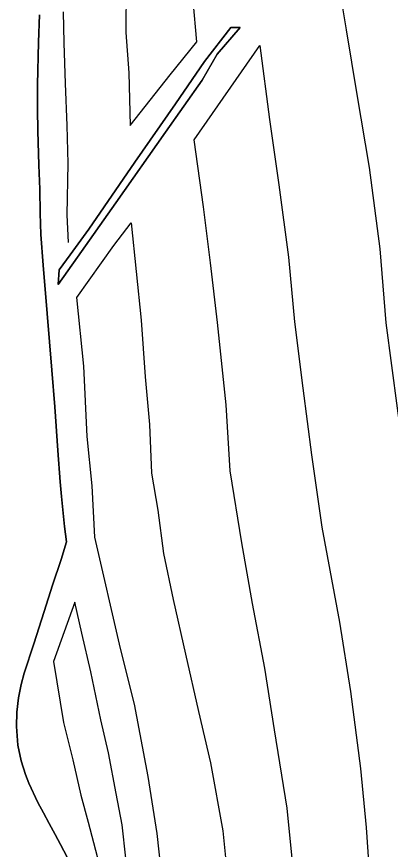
# Model space of a CAD drawing. Extents: x 154825 to 158680, y 370717 to 378075.
# Drawn here: x 158389.8 to 158497.9, y 371378.8 to 371619.3 of the extents above; entities that cross this region are included whole.
import ezdxf

# ---------------------------------------------------------------- set-up
doc = ezdxf.new("R2010")
doc.units = 0
for name, color, linetype in [('hoogteverschillijn', 7, 'Continuous'), ('talud(boven)', 7, 'Continuous'), ('talud(onder)', 7, 'Continuous'), ('vlak_akkerland', 7, 'Continuous'), ('vlak_Grazige_vegetatie', 7, 'Continuous')]:
    doc.layers.add(name, color=color, linetype=linetype)

msp = doc.modelspace()

# ---------------------------------------------------------------- linework, layer by layer
at = {"layer": 'hoogteverschillijn'}
for points in [[(158516.76, 371362.75), (158515.42, 371387.07), (158513.21, 371409.88), (158510.01, 371436.03), (158507.58, 371459.44), (158503.38, 371481.17), (158499.95, 371506.25), (158496.74, 371530.9), (158494.93, 371552.29), (158491.85, 371575.7), (158488.29, 371596.8), (158485.21, 371615.5), (158481.08, 371640.48)], [(158421.46, 371628.12), (158421.4, 371614.72), (158422.27, 371603.06), (158422.62, 371587.91), (158434.21, 371602.54), (158441.91, 371612.07), (158440.86, 371624.01)], [(158404.8, 371554.06), (158404.47, 371562.12), (158404.68, 371576.86), (158404.38, 371587.87), (158403.94, 371600.02), (158403.54, 371611.8), (158403.37, 371620.68)], [(158396.39, 371619.84), (158396.1, 371611.95), (158395.84, 371599.66), (158395.8, 371592.57), (158395.92, 371586.36), (158396.2, 371576.39), (158396.53, 371569.5), (158396.64, 371562.6), (158396.81, 371556.35), (158397.51, 371547.55), (158398.63, 371533.55), (158399.98, 371517.23), (158400.89, 371506.61), (158401.69, 371493.96), (158402.37, 371484.9), (158402.79, 371480.73), (158403.7, 371472.05), (158404.2, 371467.58), (158402.72, 371462.51), (158400.21, 371455.07), (158397.79, 371447.43), (158394.75, 371438.17), (158391.98, 371429.65), (158391.11, 371426.4), (158390.34, 371422.51), (158389.86, 371418.39), (158389.81, 371414.26), (158390.19, 371408.89), (158391.11, 371404.35), (158392.37, 371400.34), (158393.34, 371397.86), (158395.95, 371392.32), (158397.55, 371389.32), (158399.18, 371386.24), (158400.96, 371383.03), (158402.49, 371380.14), (158405.53, 371374.48)], [(158469.62, 371375.16), (158468.06, 371390.65), (158464.43, 371413.33), (158461.59, 371431.11), (158458.04, 371449.77), (158454.93, 371467.32), (158451.54, 371488.15), (158450.44, 371507.21), (158447.88, 371530.96), (158445.91, 371548.24), (158443.82, 371564.36), (158441.14, 371583.76), (158460.14, 371611), (158462.94, 371589.64), (158465.69, 371570.73), (158468.48, 371549.87), (158470.22, 371531.12), (158472.61, 371511.96), (158475.14, 371492.7), (158478.13, 371471.84), (158483.24, 371444.42), (158486.4, 371424.4), (158489.26, 371402.12), (158490.92, 371385.12), (158492.87, 371356.82)], [(158432.54, 371363.89), (158430.42, 371383.3), (158427.89, 371399.83), (158423.91, 371420.68), (158419.86, 371436.77), (158412.44, 371468.97), (158411.64, 371483.82), (158410.24, 371497.99), (158409.21, 371518.36), (158407.22, 371538.19), (158417.93, 371553.17), (158422.96, 371559.8), (158425.79, 371531.62), (158426.99, 371515.27), (158428.26, 371501.47), (158428.87, 371487.45), (158430.68, 371476.78), (158432.34, 371464.26), (158435.06, 371450.93), (158438.67, 371435.13), (158442.46, 371418.59), (158445.88, 371403.73), (158449.48, 371384.08), (158451.18, 371366.77)], [(158422.2, 371369.09), (158421.35, 371376.21), (158420.37, 371385.83), (158418.64, 371394.89), (158416.42, 371406.68), (158414.15, 371416.2), (158411.27, 371430.04), (158408.7, 371441.22), (158406.63, 371450.16), (158400.46, 371433.08), (158403.35, 371415.45), (158406.03, 371404.61), (158408.36, 371394.38), (158410.5, 371386.6), (158413.14, 371376.71), (158415.9, 371368.08)]]:
    msp.add_lwpolyline(points, dxfattribs=at)
at = {"layer": 'talud(boven)'}
msp.add_lwpolyline([(158401.79, 371541.96), (158407.41, 371549.88), (158418.46, 371565.57), (158432.85, 371585.92), (158443.47, 371600.94), (158447.81, 371608.45), (158454.51, 371616.16)], dxfattribs=at)
at = {"layer": 'talud(onder)'}
msp.add_lwpolyline([(158454.51, 371616.16), (158451.81, 371616.22), (158444.19, 371606.37), (158435.8, 371594.12), (158424.01, 371577.33), (158410.66, 371557.89), (158405.3, 371550.47), (158402.11, 371546.22), (158401.79, 371541.96)], dxfattribs=at)
at = {"layer": 'vlak_akkerland'}
msp.add_lwpolyline([(158405.53, 371374.48), (158402.49, 371380.14), (158400.96, 371383.03), (158399.18, 371386.24), (158397.55, 371389.32), (158395.95, 371392.32), (158393.34, 371397.86), (158392.37, 371400.34), (158391.11, 371404.35), (158390.19, 371408.89), (158389.81, 371414.26), (158389.86, 371418.39), (158390.34, 371422.51), (158391.11, 371426.4), (158391.98, 371429.65), (158394.75, 371438.17), (158397.79, 371447.43), (158400.21, 371455.07), (158402.72, 371462.51), (158404.2, 371467.58), (158403.7, 371472.05), (158402.79, 371480.73), (158402.37, 371484.9), (158401.69, 371493.96), (158400.89, 371506.61), (158399.98, 371517.23), (158398.63, 371533.55), (158397.51, 371547.55), (158396.81, 371556.35), (158396.64, 371562.6), (158396.53, 371569.5), (158396.2, 371576.39), (158395.92, 371586.36), (158395.8, 371592.57), (158395.84, 371599.66), (158396.1, 371611.95), (158396.39, 371619.84)], dxfattribs=at)
msp.add_lwpolyline([(158402.11, 371546.22), (158401.79, 371541.96), (158407.41, 371549.88), (158418.46, 371565.57), (158432.85, 371585.92), (158443.47, 371600.94), (158447.81, 371608.45), (158454.51, 371616.16), (158451.81, 371616.22), (158444.19, 371606.37), (158435.8, 371594.12), (158424.01, 371577.33), (158410.66, 371557.89), (158405.3, 371550.47)], close=True, dxfattribs=at)
at = {"layer": 'vlak_Grazige_vegetatie'}
msp.add_lwpolyline([(158407.41, 371549.88), (158401.79, 371541.96), (158402.11, 371546.22), (158405.3, 371550.47), (158410.66, 371557.89), (158424.01, 371577.33), (158435.8, 371594.12), (158444.19, 371606.37), (158451.81, 371616.22), (158454.51, 371616.16), (158447.81, 371608.45), (158443.47, 371600.94), (158432.85, 371585.92), (158418.46, 371565.57)], close=True, dxfattribs=at)

doc.saveas('drawing.dxf')
